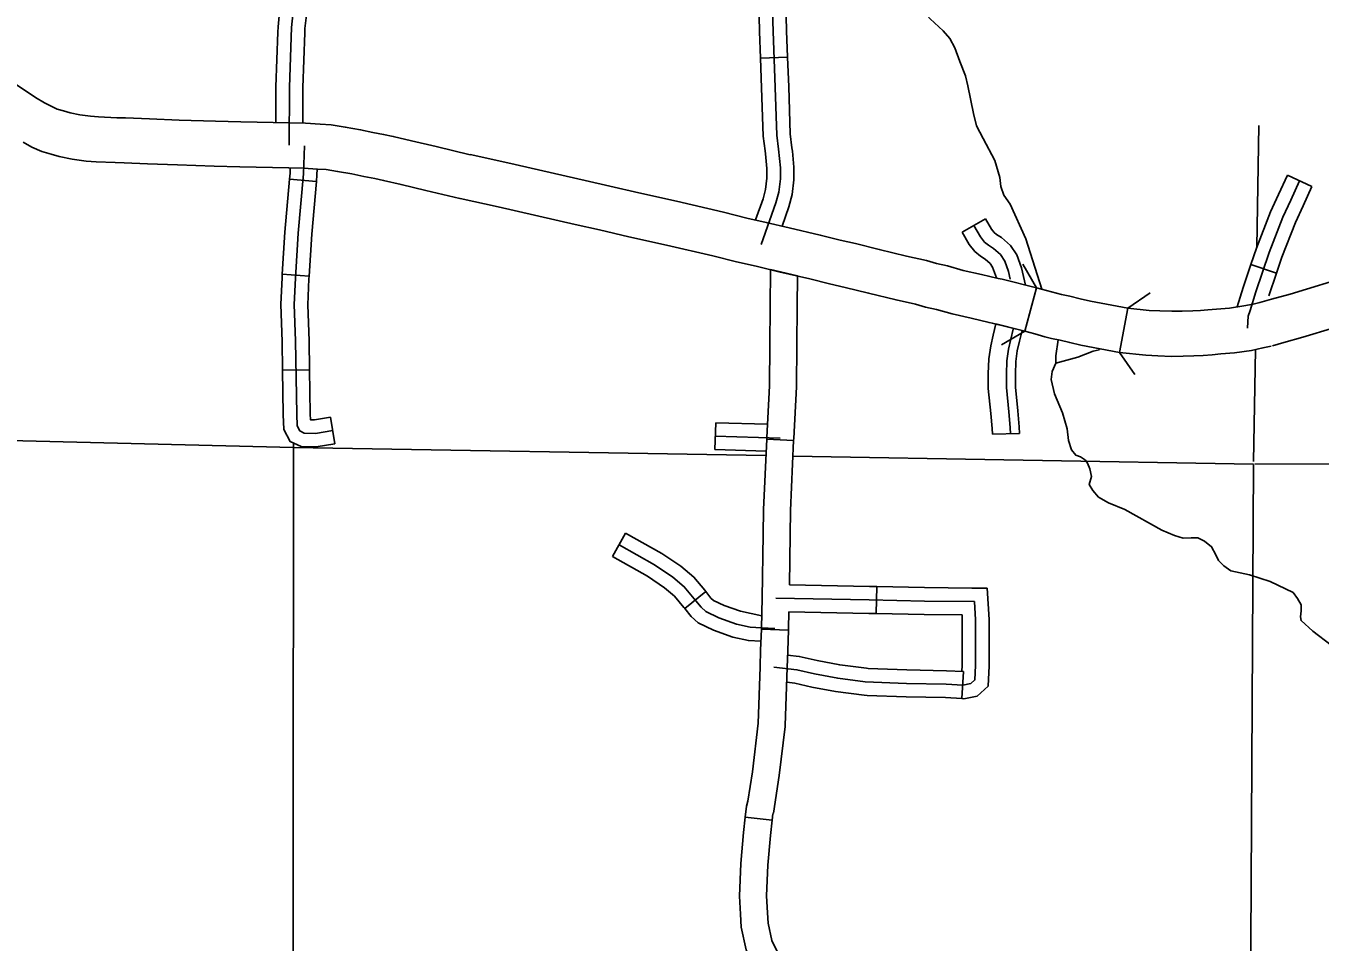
# Model space of a CAD drawing. Extents: x 813775 to 1157140, y 1757555 to 1979907.
# Drawn here: x 951173 to 965544, y 1838441 to 1848623 of the extents above; entities that cross this region are included whole.
import ezdxf

# ---------------------------------------------------------------- set-up
doc = ezdxf.new("R2010")
doc.units = 0
for name, color, linetype in [('Level 10', 7, 'Continuous'), ('Level 31', 7, 'Continuous'), ('Level 32', 7, 'Continuous'), ('Level 35', 7, 'Continuous'), ('Level 37', 7, 'Continuous'), ('Level 46', 7, 'Continuous'), ('Level 5', 7, 'Continuous')]:
    doc.layers.add(name, color=color, linetype=linetype)

msp = doc.modelspace()

# ---------------------------------------------------------------- linework, layer by layer
at = {"layer": 'Level 10'}
for p, q in [((954100, 1847546), (954104, 1847546)), ((956108, 1847191), (956105, 1847192)), ((954091, 1847046), (954088, 1847047)), ((955993, 1846705), (955997, 1846704)), ((959650, 1846377), (959647, 1846378)), ((959532, 1845891), (959535, 1845891))]:
    msp.add_line(p, q, dxfattribs=at)
for points in [[(951065, 1847972), (951278, 1847825), (951381, 1847768), (951461, 1847725), (951522, 1847698), (951591, 1847678), (951666, 1847657), (951773, 1847633), (951892, 1847618), (951981, 1847612), (952182, 1847602), (952280, 1847600), (952544, 1847590), (952874, 1847576), (953277, 1847563), (953561, 1847556), (954100, 1847546)], [(954100, 1847546), (953561, 1847556), (953277, 1847563), (952874, 1847576), (952544, 1847590), (952280, 1847600), (952182, 1847602), (951981, 1847612), (951892, 1847618), (951773, 1847633), (951666, 1847657), (951591, 1847678), (951522, 1847698), (951461, 1847725), (951381, 1847768), (951278, 1847825), (951065, 1847972)], [(954104, 1847546), (954278, 1847541), (954440, 1847531), (954562, 1847523), (954719, 1847498), (954889, 1847468), (955024, 1847439), (955144, 1847416), (955252, 1847394), (955455, 1847345), (955728, 1847281), (956108, 1847191)], [(956108, 1847191), (955728, 1847281), (955455, 1847345), (955252, 1847394), (955144, 1847416), (955024, 1847439), (954889, 1847468), (954719, 1847498), (954562, 1847523), (954440, 1847531), (954278, 1847541), (954104, 1847546)], [(951142, 1847329), (951240, 1847276), (951351, 1847227), (951454, 1847197), (951544, 1847172), (951688, 1847140), (951843, 1847120), (951952, 1847113), (952164, 1847103), (952264, 1847100), (952525, 1847090), (952855, 1847077), (953262, 1847063), (953550, 1847056), (954091, 1847046)], [(951142, 1847329), (951240, 1847276), (951351, 1847227), (951454, 1847197), (951544, 1847172), (951688, 1847140), (951843, 1847120), (951952, 1847113), (952164, 1847103), (952264, 1847100), (952525, 1847090), (952855, 1847077), (953262, 1847063), (953550, 1847056), (954091, 1847046)], [(956105, 1847192), (956526, 1847099), (957384, 1846904), (957656, 1846843), (957980, 1846767), (958397, 1846674), (958920, 1846552), (959180, 1846487), (959394, 1846439), (959650, 1846377)], [(959650, 1846377), (959394, 1846439), (959180, 1846487), (958920, 1846552), (958397, 1846674), (957980, 1846767), (957656, 1846843), (957384, 1846904), (956526, 1847099), (956105, 1847192)], [(954088, 1847047), (954254, 1847041), (954410, 1847032), (954506, 1847026), (954635, 1847005), (954793, 1846977), (954924, 1846949), (955048, 1846925), (955145, 1846906), (955339, 1846859), (955614, 1846794), (955993, 1846705)], [(954088, 1847047), (954254, 1847041), (954410, 1847032), (954506, 1847026), (954635, 1847005), (954793, 1846977), (954924, 1846949), (955048, 1846925), (955145, 1846906), (955339, 1846859), (955614, 1846794), (955993, 1846705)], [(969143, 1846720), (969073, 1846721), (969001, 1846723), (968915, 1846718), (968834, 1846712), (968742, 1846704), (968591, 1846676), (968465, 1846653), (968290, 1846618), (968165, 1846585), (967970, 1846531), (967746, 1846467), (967608, 1846420), (967375, 1846341), (966900, 1846182), (966487, 1846047), (965888, 1845849), (965212, 1845643), (965004, 1845586), (964875, 1845548)], [(955997, 1846704), (956416, 1846611), (957274, 1846416), (957544, 1846356), (957867, 1846279), (958286, 1846186), (958802, 1846066), (959065, 1846000), (959281, 1845952), (959532, 1845891)], [(955997, 1846704), (956416, 1846611), (957274, 1846416), (957544, 1846356), (957867, 1846279), (958286, 1846186), (958802, 1846066), (959065, 1846000), (959281, 1845952), (959532, 1845891)], [(959647, 1846378), (959994, 1846298), (960215, 1846242), (960385, 1846203), (960648, 1846139), (960952, 1846064), (961173, 1846014), (961285, 1845983), (961407, 1845955), (961579, 1845906), (961784, 1845861), (961971, 1845815), (962014, 1845808), (962395, 1845713)], [(962395, 1845713), (962014, 1845808), (961971, 1845815), (961784, 1845861), (961579, 1845906), (961407, 1845955), (961285, 1845983), (961173, 1846014), (960952, 1846064), (960648, 1846139), (960385, 1846203), (960215, 1846242), (959994, 1846298), (959647, 1846378)], [(965014, 1845068), (965140, 1845105), (965351, 1845163), (966040, 1845372), (966643, 1845572), (967057, 1845707), (967534, 1845867), (967769, 1845947), (967895, 1845990), (968106, 1846050), (968295, 1846103), (968402, 1846130), (968559, 1846162), (968682, 1846185), (968810, 1846208), (968874, 1846214), (968947, 1846219), (969009, 1846223), (969063, 1846222), (969134, 1846220)], [(959535, 1845891), (959877, 1845812), (960097, 1845756), (960270, 1845716), (960530, 1845654), (960836, 1845578), (961050, 1845529), (961162, 1845498), (961284, 1845470), (961457, 1845421), (961671, 1845374), (961869, 1845326), (961904, 1845320), (962266, 1845230)], [(959535, 1845891), (959877, 1845812), (960097, 1845756), (960270, 1845716), (960530, 1845654), (960836, 1845578), (961050, 1845529), (961162, 1845498), (961284, 1845470), (961457, 1845421), (961671, 1845374), (961869, 1845326), (961904, 1845320), (962266, 1845230)], [(962266, 1845230), (962395, 1845713)], [(962395, 1845713), (962616, 1845652), (962672, 1845638), (962765, 1845619), (962880, 1845590), (962995, 1845564), (963410, 1845486)], [(963410, 1845486), (963317, 1844994)], [(964889, 1845552), (964802, 1845532), (964696, 1845510), (964537, 1845487), (964395, 1845476), (964298, 1845466), (964215, 1845458), (964130, 1845456), (964011, 1845453), (963899, 1845451), (963764, 1845456), (963647, 1845461), (963410, 1845486)], [(962266, 1845230), (962375, 1845200), (962487, 1845169), (962560, 1845150), (962656, 1845131), (962765, 1845104), (962889, 1845075), (963317, 1844994)], [(963317, 1844994), (963608, 1844962), (963743, 1844956), (963895, 1844950), (964022, 1844953), (964143, 1844956), (964245, 1844959), (964345, 1844968), (964440, 1844978), (964593, 1844990), (964783, 1845017), (964909, 1845044), (965000, 1845065)]]:
    msp.add_lwpolyline(points, dxfattribs=at)
at = {"layer": 'Level 31'}
for p, q in [((959331, 1848265), (959630, 1848276)), ((959440, 1845914), (959740, 1845844)), ((962236, 1845237), (962234, 1845238)), ((959698, 1844016), (959399, 1844030)), ((962205, 1844094), (961905, 1844085)), ((960622, 1842392), (960616, 1842092)), ((961676, 1842376), (961676, 1842376)), ((959340, 1841918), (959640, 1841907)), ((961583, 1841447), (961566, 1841147)), ((959306, 1840875), (959306, 1840875)), ((959459, 1839796), (959161, 1839829))]:
    msp.add_line(p, q, dxfattribs=at)
for points in [[(956770, 1849561), (956708, 1849490), (956569, 1849350), (956458, 1849308), (956129, 1849301), (955525, 1849292), (955059, 1849287), (954784, 1849261), (954500, 1849167), (954340, 1849074), (954224, 1848972), (954144, 1848816), (954122, 1848603), (954100, 1847941), (954096, 1847296)], [(954713, 1849395), (954438, 1849305), (954251, 1849196), (954104, 1849066), (953998, 1848860), (953973, 1848613), (953971, 1848554)], [(959630, 1848276), (959620, 1848569), (959611, 1848883), (959632, 1849095), (959657, 1849250), (959666, 1849288)], [(954806, 1849110), (954562, 1849030), (954428, 1848952), (954345, 1848878), (954291, 1848773), (954272, 1848593), (954270, 1848544)], [(959334, 1849132), (959311, 1848893), (959320, 1848559), (959331, 1848265)], [(953971, 1848554), (953950, 1847944), (953947, 1847549)], [(954270, 1848544), (954250, 1847938), (954247, 1847543)], [(959385, 1847202), (959382, 1847234), (959361, 1847398), (959343, 1847934), (959331, 1848265)], [(959684, 1847232), (959680, 1847268), (959660, 1847423), (959643, 1847945), (959630, 1848276)], [(959275, 1846466), (959358, 1846699), (959386, 1846805), (959402, 1846932), (959402, 1847036), (959385, 1847202)], [(959569, 1846397), (959645, 1846611), (959681, 1846748), (959702, 1846913), (959702, 1847051), (959684, 1847232)], [(959740, 1845844), (959440, 1845914), (959438, 1845502), (959434, 1845080)], [(959434, 1845080), (959438, 1845502), (959440, 1845914)], [(959740, 1845844), (959738, 1845500), (959734, 1845077)], [(961914, 1845185), (961943, 1845310), (962236, 1845237)], [(961905, 1844085), (961903, 1844149), (961888, 1844315), (961860, 1844592), (961860, 1844755), (961865, 1844921), (961887, 1845067), (961914, 1845185)], [(962105, 1844091), (962103, 1844161), (962087, 1844334), (962060, 1844603), (962060, 1844752), (962064, 1844902), (962084, 1845029), (962135, 1845254)], [(962234, 1845238), (962207, 1845118)], [(959399, 1844030), (959400, 1844050), (959429, 1844621), (959434, 1845080)], [(959734, 1845077), (959729, 1844612), (959699, 1844036), (959698, 1844016)], [(962207, 1845118), (962182, 1845010), (962164, 1844893), (962160, 1844751), (962160, 1844608), (962187, 1844344), (962203, 1844167), (962205, 1844094)], [(959399, 1844030), (959363, 1843248), (959359, 1842970)], [(959698, 1844016), (959663, 1843239), (959659, 1842966)], [(959359, 1842970), (959349, 1842266), (959341, 1841930), (959340, 1841918)], [(959659, 1842966), (959651, 1842410)], [(960622, 1842392), (960541, 1842393), (959651, 1842410)], [(961391, 1841307), (961577, 1841297), (961666, 1841315), (961711, 1841355), (961719, 1841515), (961719, 1842021), (961706, 1842226), (961151, 1842230), (960538, 1842243), (959499, 1842263)], [(961676, 1842376), (961153, 1842380), (960622, 1842392)], [(961566, 1841147), (961588, 1841146), (961736, 1841176), (961857, 1841284), (961869, 1841510), (961869, 1842026), (961847, 1842374), (961676, 1842376)], [(959645, 1842111), (959640, 1841921), (959640, 1841907)], [(960616, 1842092), (960535, 1842093), (959645, 1842111)], [(960616, 1842092), (961149, 1842080), (961569, 1842077)], [(961569, 1842077), (961569, 1841519), (961566, 1841448)], [(959306, 1840875), (959305, 1840872), (959327, 1841501), (959332, 1841687), (959340, 1841918)], [(959640, 1841907), (959632, 1841678), (959627, 1841492), (959605, 1840849), (959603, 1840839)], [(959630, 1841630), (959760, 1841616), (959961, 1841570), (960211, 1841522), (960507, 1841484), (960525, 1841483)], [(959477, 1841496), (959735, 1841467), (959930, 1841423), (960188, 1841374), (960494, 1841334), (960951, 1841316), (961391, 1841307)], [(960525, 1841483), (960956, 1841466), (961397, 1841457), (961583, 1841447)], [(959621, 1841329), (959710, 1841319), (959899, 1841276), (960164, 1841226), (960481, 1841184), (960514, 1841183)], [(960514, 1841183), (960947, 1841166), (961385, 1841158), (961566, 1841147)], [(959161, 1839829), (959175, 1839952), (959191, 1840009), (959240, 1840332), (959306, 1840875)], [(959603, 1840839), (959537, 1840292), (959474, 1839873), (959468, 1839868), (959459, 1839796)], [(959161, 1839829), (959142, 1839658), (959111, 1839315), (959097, 1838953), (959108, 1838751)], [(959459, 1839796), (959441, 1839627), (959410, 1839295), (959397, 1838955), (959408, 1838768)], [(959108, 1838751), (959116, 1838609), (959171, 1838357), (959287, 1838124), (959414, 1837992), (959562, 1837881), (959740, 1837804)], [(959408, 1838768), (959414, 1838650), (959456, 1838458), (959535, 1838299), (959613, 1838218), (959714, 1838142), (959860, 1838079)]]:
    msp.add_lwpolyline(points, dxfattribs=at)
at = {"layer": 'Level 32'}
for p, q in [((954399, 1846892), (954100, 1846918)), ((965181, 1846963), (965454, 1846839)), ((961570, 1846329), (961829, 1846479)), ((954319, 1845843), (954019, 1845862)), ((964776, 1845972), (965060, 1845876)), ((954322, 1844800), (954022, 1844795)), ((954556, 1844273), (954604, 1843977)), ((958824, 1843914), (958833, 1844213)), ((957686, 1842725), (957833, 1842987)), ((958490, 1842147), (958723, 1842336))]:
    msp.add_line(p, q, dxfattribs=at)
for points in [[(954580, 1844125), (954389, 1844094), (954264, 1844098), (954216, 1844121), (954184, 1844178), (954180, 1844307), (954167, 1845121), (954153, 1845525), (954167, 1845818), (954198, 1846320), (954255, 1846978), (954266, 1847291)], [(954100, 1846918), (954106, 1846987), (954108, 1847046)], [(954399, 1846892), (954405, 1846969), (954407, 1847032)], [(954019, 1845862), (954048, 1846332), (954100, 1846918)], [(954319, 1845843), (954347, 1846309), (954399, 1846892)], [(965317, 1846901), (965219, 1846685), (965132, 1846498), (964978, 1846103), (964831, 1845668), (964767, 1845459), (964747, 1845396), (964742, 1845334), (964739, 1845264)], [(965181, 1846963), (965083, 1846748), (964994, 1846557), (964837, 1846154), (964776, 1845972)], [(965454, 1846839), (965355, 1846623), (965270, 1846439), (965119, 1846052), (965060, 1845876)], [(961829, 1846479), (961897, 1846363), (961926, 1846326), (961950, 1846306), (962006, 1846271), (962108, 1846181), (962176, 1846077), (962229, 1845935), (962272, 1845743)], [(961570, 1846329), (961648, 1846193), (961710, 1846116), (961773, 1846063), (961826, 1846030), (961879, 1845983), (961907, 1845941), (961951, 1845824)], [(961699, 1846404), (961772, 1846278), (961818, 1846221), (961861, 1846185), (961916, 1846150), (961994, 1846082), (962042, 1846009), (962085, 1845892), (962104, 1845807)], [(954022, 1844795), (954017, 1845117), (954003, 1845526), (954017, 1845826), (954019, 1845862)], [(964776, 1845972), (964688, 1845714), (964623, 1845500)], [(965060, 1845876), (964974, 1845622)], [(954322, 1844800), (954317, 1845124), (954303, 1845524), (954316, 1845810), (954319, 1845843)], [(954604, 1843977), (954398, 1843944), (954229, 1843950), (954107, 1844005), (954036, 1844138), (954030, 1844303), (954022, 1844795)], [(954556, 1844273), (954379, 1844244), (954332, 1844246), (954330, 1844311), (954322, 1844800)], [(958833, 1844213), (959407, 1844197)], [(958828, 1844063), (959549, 1844043)], [(958824, 1843914), (959393, 1843897)], [(957833, 1842987), (958234, 1842761), (958445, 1842618), (958590, 1842498), (958711, 1842351), (958723, 1842336)], [(957760, 1842856), (958155, 1842634), (958355, 1842498), (958483, 1842391), (958594, 1842256), (958670, 1842163), (958723, 1842114), (958868, 1842045), (959065, 1841974), (959216, 1841940), (959343, 1841934), (959490, 1841926)], [(957686, 1842725), (958076, 1842506), (958265, 1842378), (958377, 1842285), (958478, 1842161), (958490, 1842147)], [(958723, 1842336), (958780, 1842265), (958808, 1842239), (958925, 1842183), (959107, 1842118), (959344, 1842066)], [(958490, 1842147), (958560, 1842060), (958638, 1841988), (958810, 1841906), (959023, 1841829), (959196, 1841791), (959335, 1841784)]]:
    msp.add_lwpolyline(points, dxfattribs=at)
at = {"layer": 'Level 35'}
for points in [[(961357, 1848568), (961214, 1848701), (961122, 1848804), (960974, 1849016), (960871, 1849150), (960819, 1849273), (960791, 1849428), (960756, 1849519), (960722, 1849579), (960668, 1849668), (960639, 1849777)], [(961931, 1847128), (961802, 1847372), (961728, 1847513), (961697, 1847650), (961634, 1847956), (961605, 1848068), (961545, 1848225), (961488, 1848379), (961431, 1848482), (961357, 1848568)], [(962455, 1845696), (962276, 1846256), (962102, 1846642), (962033, 1846742), (961999, 1846836), (961988, 1846939), (961931, 1847128)], [(962682, 1844323), (962594, 1844532), (962559, 1844693), (962568, 1844781), (962611, 1844876), (962611, 1844956), (962635, 1845135)], [(962611, 1844876), (962855, 1844943), (963023, 1845008), (963089, 1845024), (963096, 1845025)], [(963193, 1843324), (963085, 1843387), (963020, 1843459), (962980, 1843527), (963005, 1843616), (962988, 1843699), (962960, 1843762), (962939, 1843796), (962882, 1843833), (962831, 1843854), (962785, 1843911), (962751, 1844017), (962734, 1844145), (962682, 1844323)], [(964553, 1842567), (964476, 1842623), (964416, 1842680), (964388, 1842746), (964339, 1842835), (964259, 1842898), (964185, 1842932), (964113, 1842932), (964025, 1842929), (963928, 1842958), (963788, 1843018), (963376, 1843247), (963193, 1843324)], [(965876, 1841600), (965794, 1841595), (965739, 1841641), (965668, 1841741), (965462, 1841898), (965333, 1842015), (965325, 1842055), (965333, 1842124), (965333, 1842190), (965293, 1842261), (965245, 1842327), (964990, 1842450), (964759, 1842522), (964553, 1842567)]]:
    msp.add_lwpolyline(points, dxfattribs=at)
at = {"layer": 'Level 37'}
for points in [[(962245, 1845973), (962395, 1845713)], [(963410, 1845486), (963658, 1845655)], [(962266, 1845230), (962006, 1845080)], [(963487, 1844747), (963317, 1844994)]]:
    msp.add_lwpolyline(points, dxfattribs=at)
at = {"layer": 'Level 46'}
for points in [[(959470, 1848564), (959461, 1848888), (959483, 1849115), (959510, 1849279), (959536, 1849395), (959558, 1849482), (959612, 1849686), (959683, 1849886), (959798, 1850100), (959954, 1850317), (960096, 1850491), (960238, 1850660), (960393, 1850828), (960597, 1851046), (960811, 1851233), (960973, 1851367)], [(959338, 1846195), (959502, 1846655), (959533, 1846776), (959552, 1846923), (959552, 1847044), (959531, 1847251), (959510, 1847410), (959493, 1847939), (959470, 1848564)]]:
    msp.add_lwpolyline(points, dxfattribs=at)
at = {"layer": 'Level 5'}
for points in [[(964862, 1847514), (964842, 1846165)], [(964825, 1845023), (964806, 1843781)], [(945872, 1844143), (954144, 1843939)], [(954144, 1843988), (954138, 1834867)], [(954144, 1843939), (959390, 1843848)], [(959690, 1843842), (964806, 1843753)], [(964805, 1843748), (964773, 1837775)], [(964820, 1843757), (967077, 1843749)]]:
    msp.add_lwpolyline(points, dxfattribs=at)

doc.saveas('drawing.dxf')
